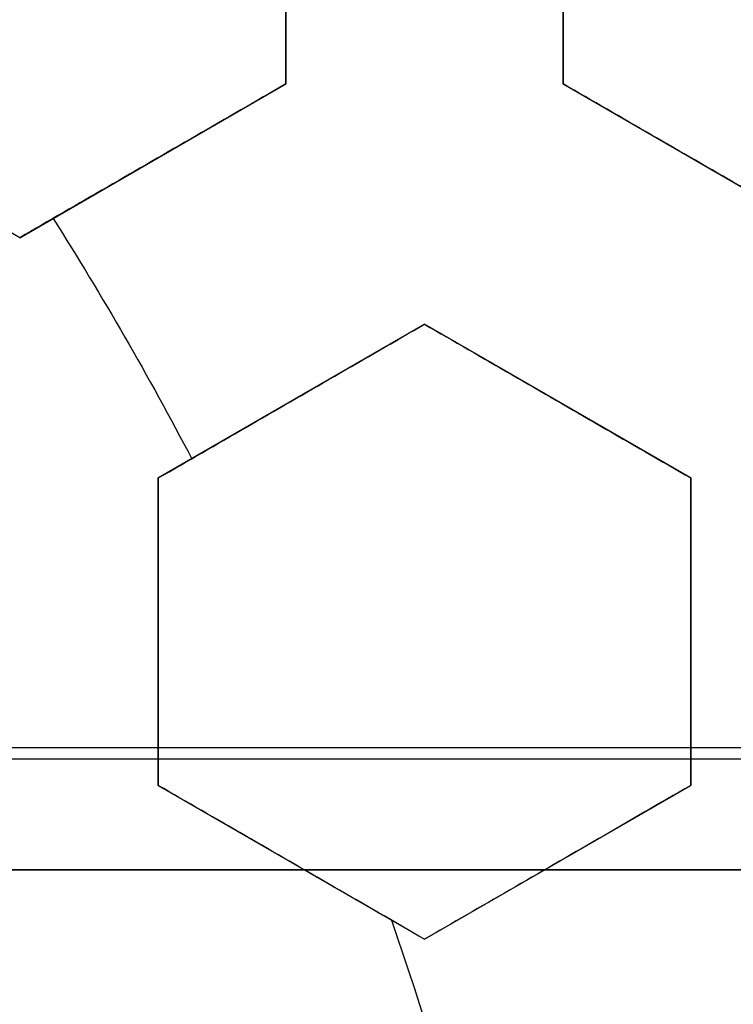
# Model space of a CAD drawing. Header units: centimetres. Extents: x -10 to 8.9, y -29.1 to -8.
# Tile 675 of 1035: x -6.2945 to -6.2302, y -28.1121 to -28.0234. Entities that reach past the tile are written whole.
import ezdxf

# ---------------------------------------------------------------- set-up
doc = ezdxf.new("R2010")
doc.units = ezdxf.units.CM
doc.layers.add('Default', color=7, linetype='Continuous', true_color=0x000000)

msp = doc.modelspace()

# ---------------------------------------------------------------- linework, layer by layer
at = {"layer": 'Default'}
for p, q in [((-6.2705, -28.02919684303, 0.22877769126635), (-6.2705, -28.00148403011, 0.22877769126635)), ((-6.2455, -28.00148403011, 0.2211489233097), (-6.2455, -28.02919684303, 0.2211489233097)), ((-6.294500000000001, -28.04305324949, 0.2366472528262), (-6.270500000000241, -28.02919684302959, 0.2366472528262)), ((-6.2455, -28.02919684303, 0.2211489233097), (-6.221500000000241, -28.04305324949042, 0.2211489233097)), ((-6.282500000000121, -28.03612504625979, 0.2100429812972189), (-6.282500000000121, -28.03612504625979, 0.2632518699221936)), ((-6.23350000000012, -28.03612504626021, 0.1946146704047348), (-6.23350000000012, -28.03612504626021, 0.2478235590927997)), ((-6.258, -28.05084747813, 0.2366472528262), (-6.281999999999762, -28.06470388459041, 0.2366472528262)), ((-6.234, -28.06470388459, 0.22877769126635), (-6.257999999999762, -28.05084747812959, 0.22877769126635)), ((-6.269999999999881, -28.05777568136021, 0.2100429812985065), (-6.269999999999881, -28.05777568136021, 0.2632518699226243)), ((-6.245999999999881, -28.0577756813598, 0.2022441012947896), (-6.245999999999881, -28.0577756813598, 0.2554529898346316)), ((-6.282, -28.06470388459, 0.24383662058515), (-6.282, -28.09241669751, 0.24383662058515)), ((-6.234000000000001, -28.09241669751, 0.2278197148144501), (-6.234000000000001, -28.06470388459, 0.2278197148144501)), ((-6.282, -28.07856029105, 0.2173286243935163), (-6.282, -28.07856029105, 0.2705375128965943)), ((-6.234000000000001, -28.07856029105, 0.2013037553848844), (-6.234000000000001, -28.07856029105, 0.2545126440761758)), ((-6.282000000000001, -28.09241669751, 0.2427925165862), (-6.258000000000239, -28.10627310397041, 0.2427925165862)), ((-6.258000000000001, -28.10627310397, 0.23464517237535), (-6.234000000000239, -28.09241669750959, 0.23464517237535)), ((-6.270000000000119, -28.09934490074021, 0.21625798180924), (-6.270000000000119, -28.09934490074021, 0.2694668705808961)), ((-6.246000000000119, -28.09934490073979, 0.2080445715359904), (-6.246000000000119, -28.09934490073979, 0.2612534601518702)), ((-6.960094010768, -28.1, -1.236260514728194), (-6.139905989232, -28.1, -1.236260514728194))]:
    msp.add_line(p, q, dxfattribs=at)
at = {"layer": 'Default', "extrusion": (0, 0, -1)}
for centre, radius, start, end in [((6.550000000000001, -28.205, -0.45), 0.9, 90, 270), ((6.550000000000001, -28.205, 0.3399975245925), 0.8999999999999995, 90, 270), ((6.550000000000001, -28.205, 1.15), 0.8550000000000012, 90, 270), ((6.550000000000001, -28.205, 0.82), 0.8250000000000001, 0, 180), ((6.550000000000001, -28.205, 1.03), 0.82, 0, 180), ((6.550000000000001, -28.205, 1.005), 0.795, 0, 180), ((6.550000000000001, -28.205, 1.005), 0.7825000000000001, 0, 180), ((6.550000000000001, -28.205, 0.5348786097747), 0.7584500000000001, 90, 180), ((6.550000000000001, -28.205, 0.895), 0.7575000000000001, 0, 180), ((6.550000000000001, -28.205, -0.2075), 0.75, 0, 180), ((6.550000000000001, -28.205, -0.2075), 0.7025000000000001, 0, 180), ((6.550000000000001, -28.205, -0.1825), 0.6775000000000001, 0, 180), ((6.550000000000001, -28.205, -0.1725), 0.6774999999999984, 0, 180), ((6.550000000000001, -28.205, -0.2), 0.6725, 0, 180), ((6.550000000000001, -28.205, -0.1625), 0.6725, 0, 180), ((6.550000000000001, -28.205, -0.2), 0.6367740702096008, 0, 180), ((6.550000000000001, -28.205, -0.1809807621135), 0.6125, 0, 180), ((6.550000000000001, -28.205, -0.195), 0.6075000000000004, 0, 180), ((6.550000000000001, -28.205, -0.1625), 0.6075, 0, 180), ((6.550000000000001, -28.205, 1.24), 0.6075, 0, 180), ((6.550000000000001, -28.205, 1.220980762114), 0.6075, 0, 180), ((6.550000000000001, -28.205, -0.4), 0.5999999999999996, 90, 270), ((6.550000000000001, -28.205, -0.18660444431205), 0.5500000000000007, 0, 180), ((6.550000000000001, -28.205, -0.2670254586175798), 0.3059784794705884, 147.6586716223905, 152.3413283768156), ((6.550000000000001, -28.205, -0.2670254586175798), 0.3059784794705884, 160.8356517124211, 180.0000000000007)]:
    msp.add_arc(centre, radius, start, end, dxfattribs=at)
at = {"layer": 'Default'}
for centre, radius, start, end in [((-6.550000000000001, -28.205, -0.82), 0.8349999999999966, 270, 90), ((-6.550000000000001, -28.205, -1.13), 0.8349999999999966, 270, 90), ((-6.550000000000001, -28.205, -0.9750000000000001), 0.8350000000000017, 270, 90), ((-6.550000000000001, -28.205, -0.845), 0.8250000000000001, 0, 180), ((-6.550000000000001, -28.205, -0.8325), 0.8249999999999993, 0, 180), ((-6.550000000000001, -28.205, -0.87), 0.8, 0, 180), ((-6.550000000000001, -28.205, -0.87), 0.7825000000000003, 0, 180), ((-6.550000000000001, -28.205, 0.35), 0.775, 270, 90), ((-6.550000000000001, -28.205, -0.1486250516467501), 0.7749999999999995, 270, 90), ((-6.550000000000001, -28.205, -0.9800000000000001), 0.7575000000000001, 0, 180), ((-6.550000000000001, -28.205, -0.9375), 0.7575000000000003, 0, 180), ((-6.550000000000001, -28.205, -0.53), 0.75, 0, 180), ((-6.550000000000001, -28.205, -0.1612499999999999), 0.75, 0, 74.77009621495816), ((-6.550000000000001, -28.205, 0.1625), 0.6775000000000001, 0, 180), ((-6.550000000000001, -28.205, 0.18125), 0.6724999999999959, 0, 180), ((-6.550000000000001, -28.205, -1.21), 0.67, 0, 180), ((-6.550000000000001, -28.205, -1.24), 0.6400000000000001, 0, 180), ((-6.549999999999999, -28.205, 0.2), 0.6367740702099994, 0, 180), ((-6.550000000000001, -28.205, 0.1625), 0.6231698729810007, 0, 180), ((-6.550000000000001, -28.205, 0.17875), 0.6074999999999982, 0, 180), ((-6.550000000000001, -28.205, -1.230490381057), 0.6074999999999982, 0, 180), ((-6.550000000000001, -28.205, 0.45), 0.6000000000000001, 270, 90), ((-6.550000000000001, -28.205, 0.35), 0.6000000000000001, 270, 90), ((-6.550000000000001, -28.205, 0.195), 0.55, 0, 180), ((-6.550000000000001, -28.205, 0.1782088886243), 0.55, 0, 180)]:
    msp.add_arc(centre, radius, start, end, dxfattribs=at)
at = {"layer": 'Default', "extrusion": (0, 1, 0)}
msp.add_arc((6.550000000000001, -0.1449999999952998, -28.08903361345), 1.19438343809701, 249.7426523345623, 290.2573476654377, dxfattribs=at)
at = {"layer": 'Default', "extrusion": (0, -1, 0)}
for centre, radius, start, end in [((-6.550000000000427, -0.1449999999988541, 28.09), 1.194430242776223, 249.7426523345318, 290.2573476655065), ((-6.550000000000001, -0.1450000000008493, 28.1), 1.184430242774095, 249.7426523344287, 290.2573476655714), ((-6.550000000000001, -0.145, 28.1), 1.184430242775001, 249.7426523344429, 290.2573476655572)]:
    msp.add_arc(centre, radius, start, end, dxfattribs=at)
at = {"layer": 'Default', "extrusion": (-7.220129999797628e-09, -0.9999999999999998, -2.01360098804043e-08)}
msp.add_arc((-6.549981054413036, -2.309947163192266, 28.10000006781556), 1.21494447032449, 70.27378785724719, 81.30264622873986, dxfattribs=at)
at = {"layer": 'Default'}
for points, degree in [([(-6.550000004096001, -27.30500495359, -1.129995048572), (-6.537465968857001, -27.30500495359, -1.129995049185), (-6.512386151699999, -27.30552127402, -1.129973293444), (-6.474783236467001, -27.3078854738, -1.129982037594), (-6.437304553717, -27.31181799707, -1.129979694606), (-6.399970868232, -27.3173257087, -1.129980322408), (-6.362926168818, -27.32438806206, -1.129980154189), (-6.326197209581, -27.3329983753, -1.129980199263), (-6.289861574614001, -27.34314050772, -1.129980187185), (-6.254013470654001, -27.35478489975, -1.129980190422), (-6.218660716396, -27.36792869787, -1.129980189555), (-6.183898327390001, -27.38253814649, -1.129980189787), (-6.149770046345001, -27.39859430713, -1.129980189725), (-6.116350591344, -27.41606289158, -1.129980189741), (-6.083707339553, -27.43490588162, -1.129980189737), (-6.051859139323, -27.45511347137, -1.129980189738), (-6.020892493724, -27.47663251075, -1.129980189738), (-5.990848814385, -27.49943348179, -1.129980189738), (-5.961791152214, -27.52346942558, -1.129980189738), (-5.933780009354, -27.54868705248, -1.129980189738), (-5.906829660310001, -27.5750745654, -1.129980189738), (-5.881013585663, -27.60256235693, -1.129980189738), (-5.856368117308, -27.63111066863, -1.129980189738), (-5.832942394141, -27.66066372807, -1.129980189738), (-5.810787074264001, -27.69115373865, -1.129980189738), (-5.789912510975, -27.72256746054, -1.129980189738), (-5.770375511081, -27.75482271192, -1.129980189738), (-5.752204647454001, -27.78787084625, -1.129980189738), (-5.735435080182, -27.8216495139, -1.129980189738), (-5.720103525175, -27.8560794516, -1.129980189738), (-5.706216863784, -27.89114626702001, -1.129980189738), (-5.693813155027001, -27.92675906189, -1.129980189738), (-5.682910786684, -27.96286272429, -1.129980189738), (-5.673530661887, -27.99939085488, -1.129980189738), (-5.665692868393, -28.03625586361, -1.129980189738), (-5.659400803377, -28.07344306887, -1.129980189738), (-5.654672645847, -28.11085723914, -1.129980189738), (-5.651515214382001, -28.14843802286, -1.129980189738), (-5.649934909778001, -28.18611932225, -1.129980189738), (-5.649933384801, -28.22380820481, -1.129980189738), (-5.65151069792, -28.26149020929, -1.129980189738), (-5.654665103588, -28.29907102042, -1.129980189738), (-5.659390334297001, -28.33648606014, -1.129980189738), (-5.665679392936, -28.37367347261, -1.129980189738), (-5.673514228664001, -28.41053911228, -1.129980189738), (-5.68289159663, -28.447068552, -1.129980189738), (-5.693791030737, -28.48317285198, -1.129980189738), (-5.706192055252, -28.51878703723, -1.129980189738), (-5.720075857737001, -28.5538547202, -1.129980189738), (-5.735404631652, -28.58828579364, -1.129980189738), (-5.752171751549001, -28.62206623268, -1.129980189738), (-5.770339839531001, -28.65511550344, -1.129980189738), (-5.78987442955, -28.68737253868, -1.129980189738), (-5.810746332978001, -28.71878763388, -1.129980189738), (-5.832899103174, -28.74927924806, -1.129980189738), (-5.85632282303, -28.77883458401, -1.129980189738), (-5.880965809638, -28.80738458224, -1.129980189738), (-5.906779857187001, -28.83487458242, -1.129980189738), (-5.933727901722, -28.86126400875, -1.129980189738), (-5.961736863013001, -28.88648372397, -1.129980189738), (-5.990793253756, -28.9105224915, -1.129980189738), (-6.020835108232, -28.93332580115, -1.129980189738), (-6.051800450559, -28.95484754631, -1.129980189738), (-6.083647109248, -28.97505764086, -1.129980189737), (-6.116288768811, -28.99390313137, -1.129980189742), (-6.149707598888, -29.01137470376, -1.129980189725), (-6.183834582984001, -29.02743347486, -1.129980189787), (-6.218595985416, -29.04204567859, -1.129980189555), (-6.253947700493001, -29.05519220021, -1.129980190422), (-6.289795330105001, -29.06683951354, -1.129980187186), (-6.326131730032, -29.07698483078, -1.129980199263), (-6.36285948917, -29.08559773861, -1.12998015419), (-6.399900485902, -29.09266234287, -1.129980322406), (-6.437231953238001, -29.0981728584, -1.129979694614), (-6.47471667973, -29.10210911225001, -1.129982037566), (-6.512339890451, -29.1044772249, -1.129973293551), (-6.537448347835, -29.10499504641, -1.129995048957), (-6.549999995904, -29.10499504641, -1.129995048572)], 3), ([(-6.550000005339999, -27.32500645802, -1.149993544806), (-6.537651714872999, -27.32500645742, -1.149993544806), (-6.512986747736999, -27.32554459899, -1.150002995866), (-6.476051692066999, -27.32787036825, -1.14999919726), (-6.439276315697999, -27.33175223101, -1.150000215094), (-6.402654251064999, -27.33717969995, -1.149999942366), (-6.366301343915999, -27.34414129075, -1.150000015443), (-6.330232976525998, -27.35263500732, -1.149999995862), (-6.294592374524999, -27.36262965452, -1.150000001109), (-6.259531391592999, -27.37406902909, -1.149999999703), (-6.225026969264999, -27.3869473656, -1.15000000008), (-6.191106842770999, -27.40125022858, -1.149999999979), (-6.157777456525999, -27.41697696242, -1.150000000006), (-6.125134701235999, -27.43408646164, -1.149999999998), (-6.093256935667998, -27.45253472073, -1.15), (-6.062162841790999, -27.47231088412, -1.15), (-6.031930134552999, -27.49336665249, -1.15), (-6.002594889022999, -27.51567691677, -1.15), (-5.974227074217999, -27.53918966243, -1.15), (-5.946891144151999, -27.56384678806, -1.15), (-5.920598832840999, -27.58963664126, -1.15), (-5.895416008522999, -27.61649551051, -1.15), (-5.871372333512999, -27.64439091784, -1.15), (-5.848517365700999, -27.67326728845, -1.15), (-5.826900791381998, -27.7030584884, -1.15), (-5.806533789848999, -27.73375047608, -1.15), (-5.787472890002, -27.76526110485, -1.15), (-5.76974489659, -27.79754437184, -1.15), (-5.753383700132, -27.83054026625, -1.15), (-5.738424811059, -27.86417236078, -1.15), (-5.724875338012, -27.89842624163, -1.15), (-5.71277321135, -27.93321101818, -1.15), (-5.702135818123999, -27.96847408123, -1.15), (-5.692983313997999, -28.00415159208, -1.15), (-5.68533537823, -28.04015809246, -1.15), (-5.679195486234, -28.07647885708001, -1.15), (-5.674581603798, -28.11301879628, -1.15), (-5.67150000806, -28.14971971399, -1.15), (-5.669956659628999, -28.18652113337, -1.15), (-5.669953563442, -28.22333487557, -1.15), (-5.671491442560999, -28.26014682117, -1.15), (-5.674568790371, -28.29686076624, -1.15), (-5.679179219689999, -28.33341174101, -1.15), (-5.685316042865, -28.36974098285, -1.15), (-5.692961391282, -28.40575529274, -1.15), (-5.702112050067, -28.44144108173, -1.15), (-5.712748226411, -28.47671239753, -1.15), (-5.724850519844, -28.511507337, -1.15), (-5.738400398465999, -28.54576972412, -1.15), (-5.753358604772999, -28.57940639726, -1.15), (-5.769717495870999, -28.61240308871, -1.15), (-5.787441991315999, -28.6446852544, -1.15), (-5.806500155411, -28.6761964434, -1.15), (-5.826864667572, -28.70688945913, -1.15), (-5.848479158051, -28.73668231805, -1.15), (-5.871332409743, -28.76556074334, -1.15), (-5.895372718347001, -28.79345624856, -1.15), (-5.920549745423, -28.82031302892, -1.15), (-5.946837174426, -28.84610244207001, -1.15), (-5.974176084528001, -28.8707665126, -1.15), (-6.002558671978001, -28.89429476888, -1.15), (-6.031913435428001, -28.9166216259, -1.15), (-6.062165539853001, -28.9376912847, -1.15), (-6.093277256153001, -28.95747792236, -1.15), (-6.125171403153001, -28.97593404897, -1.149999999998), (-6.157830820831, -28.99304986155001, -1.150000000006), (-6.191177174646, -29.0087814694, -1.149999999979), (-6.225118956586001, -29.02308952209, -1.15000000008), (-6.25964571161, -29.03597120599, -1.149999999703), (-6.294721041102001, -29.04740944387, -1.150000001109), (-6.330363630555, -29.05739860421, -1.149999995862), (-6.366429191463, -29.06588597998, -1.150000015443), (-6.40278818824, -29.07284313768, -1.149999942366), (-6.439415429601, -29.07826537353, -1.150000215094), (-6.476180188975, -29.08214014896, -1.14999919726), (-6.513077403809, -29.08445837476, -1.150002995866), (-6.537686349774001, -29.08499354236, -1.149993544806), (-6.54999999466, -29.08499354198, -1.149993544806)], 3), ([(-6.549999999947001, -27.42838343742, -0.7616165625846), (-6.538747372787, -27.42824483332, -0.7617551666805), (-6.516204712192, -27.42845367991, -0.7620351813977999), (-6.482313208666, -27.43024072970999, -0.7624632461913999), (-6.448493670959, -27.43350371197, -0.7628974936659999), (-6.414786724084, -27.43824561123, -0.763337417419), (-6.381352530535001, -27.44444544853, -0.7637809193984), (-6.348201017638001, -27.45209983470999, -0.7642278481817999), (-6.315445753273, -27.46118216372, -0.764676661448), (-6.283108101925, -27.47168408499, -0.7651270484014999), (-6.251249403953, -27.48358745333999, -0.7655781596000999), (-6.219910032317, -27.49687984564, -0.766029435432), (-6.189177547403, -27.51152847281, -0.7664796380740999), (-6.159225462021, -27.52744172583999, -0.7669261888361), (-6.130017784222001, -27.54461827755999, -0.7673695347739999), (-6.101215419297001, -27.56329288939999, -0.7678150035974), (-6.073286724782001, -27.58321536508, -0.7682556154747), (-6.047409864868, -27.60344005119, -0.7686723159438), (-6.024707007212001, -27.6227118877, -0.7690451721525), (-6.004504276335, -27.64114310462, -0.7693833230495), (-5.984998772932, -27.66020157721, -0.7697151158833), (-5.965776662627, -27.68034635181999, -0.7700594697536), (-5.947249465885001, -27.70119728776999, -0.7704083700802), (-5.929608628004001, -27.72252886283, -0.7707584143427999), (-5.913139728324, -27.74390244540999, -0.7711027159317), (-5.896745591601, -27.76673460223, -0.7714641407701), (-5.879471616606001, -27.79280128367, -0.7718690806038), (-5.862185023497, -27.82140181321, -0.7723044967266), (-5.845650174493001, -27.85166194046, -0.7727558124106), (-5.830525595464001, -27.88248582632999, -0.7732063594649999), (-5.816816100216, -27.91378163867, -0.7736550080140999), (-5.804432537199, -27.94575507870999, -0.7741047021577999), (-5.793443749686, -27.97826360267, -0.7745533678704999), (-5.783885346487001, -28.01119863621, -0.7749995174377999), (-5.775776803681, -28.04447658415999, -0.7754420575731), (-5.769121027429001, -28.07806966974, -0.7758806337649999), (-5.763924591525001, -28.11195605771, -0.7763150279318), (-5.760204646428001, -28.14606329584, -0.7767440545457), (-5.75797080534, -28.18027120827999, -0.7771671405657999), (-5.757226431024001, -28.21470555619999, -0.7775824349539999), (-5.757979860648, -28.24925848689, -0.7780047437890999), (-5.760231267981, -28.28374168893, -0.7784336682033), (-5.763975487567, -28.31808767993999, -0.7788678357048), (-5.769197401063, -28.35219385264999, -0.7793060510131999), (-5.775894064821, -28.38605939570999, -0.7797482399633), (-5.784064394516, -28.41964983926, -0.7801939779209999), (-5.793686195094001, -28.45285785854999, -0.7806418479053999), (-5.804730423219, -28.48558927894, -0.781090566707), (-5.817164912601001, -28.51776854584, -0.7815390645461), (-5.830995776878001, -28.54941158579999, -0.7819875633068), (-5.846175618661, -28.5804064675, -0.7824344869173), (-5.862691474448, -28.61072888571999, -0.7828794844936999), (-5.880499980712, -28.64029706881, -0.7833213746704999), (-5.899571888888, -28.66906635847, -0.7837594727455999), (-5.91989141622, -28.69700629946, -0.7841934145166), (-5.941356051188, -28.72398166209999, -0.7846208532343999), (-5.963982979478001, -28.75002327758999, -0.7850431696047), (-5.987781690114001, -28.77512537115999, -0.7854569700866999), (-6.012782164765, -28.7993101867, -0.7858765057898), (-6.03884161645, -28.82242111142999, -0.7863039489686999), (-6.065837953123, -28.84435183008, -0.786736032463), (-6.093752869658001, -28.86509285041, -0.7871728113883), (-6.122529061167, -28.88460275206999, -0.7876132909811), (-6.15214747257, -28.90286625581, -0.7880571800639), (-6.18250003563, -28.91981717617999, -0.7885028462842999), (-6.213581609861, -28.93545322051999, -0.7889502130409), (-6.245293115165, -28.94972306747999, -0.7893978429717), (-6.277594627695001, -28.96261096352, -0.7898451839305), (-6.310433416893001, -28.97409375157, -0.790291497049), (-6.343717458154, -28.98414082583, -0.7907355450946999), (-6.377431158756, -28.99274659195, -0.7911771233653), (-6.411455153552, -28.99988067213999, -0.7916146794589), (-6.445763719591, -29.00553981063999, -0.7920479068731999), (-6.480290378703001, -29.00971218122, -0.7924759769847), (-6.515041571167, -29.01239375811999, -0.7928989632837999), (-6.538334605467, -29.01317723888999, -0.7931772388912), (-6.549999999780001, -29.01331529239, -0.7933152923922)], 3), ([(-6.550000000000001, -28.98, -0.6472501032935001), (-6.538733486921, -28.98, -0.6470307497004), (-6.516189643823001, -28.97950872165, -0.6465878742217), (-6.482389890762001, -28.97729300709, -0.6459119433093), (-6.448718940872, -28.97360204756, -0.6452266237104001), (-6.415286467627, -28.96845141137, -0.6445341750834), (-6.382136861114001, -28.9618541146, -0.6438355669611), (-6.349274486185, -28.95380935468, -0.6431308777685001), (-6.316821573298, -28.94434696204, -0.6424227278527), (-6.284787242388, -28.93346993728, -0.6417113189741), (-6.253280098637, -28.92121449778, -0.6409990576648), (-6.222324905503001, -28.90759197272, -0.6402865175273), (-6.191987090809, -28.89262837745, -0.6395751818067), (-6.162348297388, -28.87636610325, -0.6388669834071), (-6.133423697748, -28.85881215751, -0.6381622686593), (-6.1053183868, -28.84003103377, -0.6374636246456), (-6.07803369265, -28.82002363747, -0.6367710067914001), (-6.051669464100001, -28.7988625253, -0.6360872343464), (-6.026237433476, -28.77655854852, -0.6354115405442), (-6.001809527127, -28.75317251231, -0.6347498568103), (-5.978430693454, -28.72875070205, -0.6340883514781), (-5.956125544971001, -28.70331637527, -0.6334126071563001), (-5.934966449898, -28.67695331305, -0.6327288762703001), (-5.914960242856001, -28.6496691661, -0.6320362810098), (-5.896181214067, -28.62156563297, -0.6313376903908), (-5.878632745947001, -28.59264971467, -0.6306331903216), (-5.862367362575, -28.56300470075, -0.6299248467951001), (-5.847408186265, -28.53267528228, -0.629213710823), (-5.833784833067, -28.50171815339, -0.6285011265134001), (-5.821532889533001, -28.47022030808, -0.6277890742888), (-5.8106490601, -28.43816826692, -0.6270772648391), (-5.801170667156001, -28.40565376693, -0.6263677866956), (-5.793124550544, -28.37276766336, -0.6256626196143), (-5.786530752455, -28.33961176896, -0.6249639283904), (-5.78138744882, -28.30619858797, -0.6242718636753), (-5.777701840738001, -28.27254822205, -0.6235871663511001), (-5.775489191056, -28.23876096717, -0.6229108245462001), (-5.774754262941, -28.20494234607, -0.6222489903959), (-5.775493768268, -28.17114853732, -0.6215875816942), (-5.777706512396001, -28.13740264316, -0.6209120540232), (-5.781393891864, -28.10374893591, -0.6202272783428), (-5.786546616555, -28.07029563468, -0.6195343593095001), (-5.793145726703, -28.0371388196, -0.6188356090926), (-5.801183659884, -28.00430073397, -0.6181314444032), (-5.810652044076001, -27.97182316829, -0.6174227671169), (-5.821536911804, -27.93976765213, -0.6167108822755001), (-5.833799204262, -27.90824671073, -0.6159982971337), (-5.847421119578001, -27.87729763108, -0.615285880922), (-5.862376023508, -27.84697847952, -0.6145749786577), (-5.878652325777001, -27.8173156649, -0.613866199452), (-5.896211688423, -27.78838626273, -0.6131613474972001), (-5.914995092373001, -27.76028113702, -0.6124626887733), (-5.934999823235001, -27.73300334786, -0.6117702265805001), (-5.956160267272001, -27.70664206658, -0.6110865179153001), (-5.978475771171, -27.68119987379, -0.6104105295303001), (-6.001860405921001, -27.6567765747, -0.6097489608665), (-6.026289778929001, -27.63339360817, -0.6090872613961), (-6.051718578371, -27.61109628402, -0.6084116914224), (-6.078088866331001, -27.58993391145, -0.6077277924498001), (-6.105377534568, -27.56992754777, -0.6070351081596), (-6.133484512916, -27.55114909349, -0.6063364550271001), (-6.162412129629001, -27.53359698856, -0.6056316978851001), (-6.192055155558, -27.51733618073, -0.6049234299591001), (-6.222391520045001, -27.50237706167, -0.6042121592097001), (-6.253344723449, -27.48875867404, -0.6034996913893), (-6.284863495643, -27.47650207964, -0.6027871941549), (-6.316910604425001, -27.46562484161, -0.6020755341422), (-6.349366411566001, -27.45616608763, -0.6013673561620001), (-6.382222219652, -27.44812703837, -0.6006628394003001), (-6.415376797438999, -27.44153241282, -0.5999641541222), (-6.448824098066, -27.43638416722, -0.5992714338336), (-6.482460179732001, -27.43270175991, -0.5985868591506), (-6.516196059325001, -27.43049163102, -0.5979122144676), (-6.538732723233, -27.43, -0.5974694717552), (-6.550000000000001, -27.43, -0.5972501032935)], 3), ([(-6.2705, -28.00148403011, 0.1993430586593), (-6.2705, -28.00461803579, 0.2000145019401), (-6.2705, -28.01084933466, 0.2013292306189), (-6.2705, -28.02007562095, 0.2032140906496), (-6.2705, -28.02616744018, 0.204416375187), (-6.2705, -28.02919684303, 0.2050034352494)], 3), ([(-6.2705, -28.00148403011, 0.2525519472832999), (-6.2705, -28.00462062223, 0.2532239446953), (-6.2705, -28.01085537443, 0.254539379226), (-6.2705, -28.02008148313, 0.2564241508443), (-6.2705, -28.02616995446, 0.2576257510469), (-6.2705, -28.02919684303, 0.2582123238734)], 3), ([(-6.2455, -28.02919684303, 0.1972093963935), (-6.2455, -28.02615757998, 0.1966562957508), (-6.2455, -28.02005259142, 0.1955237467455), (-6.2455, -28.01082432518, 0.1937485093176), (-6.2455, -28.00460730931, 0.1925112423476), (-6.2455, -28.00148403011, 0.1918795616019)], 3), ([(-6.2455, -28.02919684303, 0.2504182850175), (-6.2455, -28.02615553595, 0.2498648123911), (-6.2455, -28.02004782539, 0.2487317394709), (-6.2455, -28.01081942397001, 0.2469564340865), (-6.2455, -28.00460521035, 0.245719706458), (-6.2455, -28.00148403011, 0.2450884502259)], 3), ([(-6.2945, -28.04305324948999, 0.215082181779), (-6.297186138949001, -28.04150240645, 0.2156057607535), (-6.302545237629, -28.03840832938, 0.216623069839), (-6.310536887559, -28.03379434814, 0.2180560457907), (-6.315849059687, -28.03072736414, 0.2189506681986), (-6.3185, -28.02919684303, 0.2193821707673)], 3), ([(-6.2945, -28.04305324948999, 0.268291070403), (-6.297188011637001, -28.04150132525, 0.2688150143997), (-6.302549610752, -28.03840580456, 0.2698327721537), (-6.310541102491, -28.03379191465, 0.2712656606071), (-6.315850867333, -28.03072632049, 0.2721598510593), (-6.3185, -28.02919684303, 0.2725910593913)], 3), ([(-6.2705, -28.02919684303, 0.2050034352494), (-6.273214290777, -28.03076393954, 0.2061433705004), (-6.27861113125, -28.03387980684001, 0.2084098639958), (-6.286611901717, -28.03849905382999, 0.2117697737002), (-6.291881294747, -28.04154133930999, 0.2139825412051), (-6.2945, -28.04305324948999, 0.215082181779)], 3), ([(-6.2705, -28.02919684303, 0.2582123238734), (-6.273213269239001, -28.03076334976, 0.2593518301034), (-6.278608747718, -28.03387843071, 0.2616177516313), (-6.286609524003, -28.03849768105, 0.2649776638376), (-6.291880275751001, -28.04154075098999, 0.2671910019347), (-6.2945, -28.04305324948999, 0.268291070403)], 3), ([(-6.2705, -28.02919684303, 0.2582123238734), (-6.2705, -28.02919684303, 0.2316078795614), (-6.2705, -28.02919684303, 0.2050034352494)], 2), ([(-6.2455, -28.02919684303, 0.2504182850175), (-6.2455, -28.02919684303, 0.2238138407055), (-6.2455, -28.02919684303, 0.1972093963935)], 2), ([(-6.221500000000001, -28.04305324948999, 0.1918795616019), (-6.224203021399, -28.04149265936, 0.1925108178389), (-6.229584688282, -28.03838555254, 0.1937475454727), (-6.237576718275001, -28.03377135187, 0.1955228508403), (-6.242866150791, -28.03071749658, 0.1966559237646), (-6.2455, -28.02919684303, 0.1972093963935)], 3), ([(-6.221500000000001, -28.04305324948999, 0.2450884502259), (-6.224204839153, -28.04149160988, 0.2457201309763), (-6.229588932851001, -28.03838310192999, 0.2469573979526), (-6.237580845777, -28.03376896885, 0.2487326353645), (-6.242867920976, -28.03071647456, 0.2498651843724), (-6.2455, -28.02919684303, 0.2504182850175)], 3), ([(-6.2945, -28.04305324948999, 0.268291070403), (-6.2945, -28.04305324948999, 0.241686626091), (-6.2945, -28.04305324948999, 0.215082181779)], 2), ([(-6.282, -28.06470388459, 0.215082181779), (-6.279380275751, -28.06319138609, 0.2139821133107), (-6.274109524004, -28.06014831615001, 0.2117687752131), (-6.266108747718, -28.05552906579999, 0.2084088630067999), (-6.260713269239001, -28.05241398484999, 0.2061429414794), (-6.258, -28.05084747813, 0.2050034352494)], 3), ([(-6.282, -28.06470388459, 0.268291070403), (-6.279381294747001, -28.0631919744, 0.2671914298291), (-6.274111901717, -28.06014968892, 0.2649786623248), (-6.26611113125, -28.05553044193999, 0.2616187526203), (-6.260714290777, -28.05241457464, 0.2593522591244), (-6.258, -28.05084747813, 0.2582123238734)], 3), ([(-6.258, -28.05084747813, 0.2582123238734), (-6.258, -28.05084747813, 0.2316078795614), (-6.258, -28.05084747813, 0.2050034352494)], 2), ([(-6.258, -28.05084747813, 0.2050034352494), (-6.255378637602, -28.05236092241, 0.2044168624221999), (-6.250105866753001, -28.05540515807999, 0.2032152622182), (-6.242115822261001, -28.06001821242, 0.2013304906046), (-6.236716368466, -28.06313558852, 0.2000150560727), (-6.234000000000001, -28.06470388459, 0.1993430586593)], 3), ([(-6.258, -28.05084747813, 0.2582123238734), (-6.255376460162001, -28.05236217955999, 0.2576252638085), (-6.250100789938, -28.05540808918, 0.2564229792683), (-6.242110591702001, -28.06002123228, 0.2545381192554), (-6.236714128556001, -28.06313688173, 0.2532233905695), (-6.234000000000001, -28.06470388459, 0.2525519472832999)], 3), ([(-6.282, -28.06470388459, 0.268291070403), (-6.282, -28.06470388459, 0.241686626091), (-6.282, -28.06470388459, 0.215082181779)], 2), ([(-6.282, -28.09241669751, 0.2193821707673), (-6.282, -28.08935774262, 0.2189509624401), (-6.282, -28.08322655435, 0.2180567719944), (-6.282, -28.07399877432, 0.2166238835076), (-6.282, -28.06780773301, 0.2156061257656), (-6.282, -28.06470388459, 0.215082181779)], 3), ([(-6.282, -28.09241669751, 0.2725910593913), (-6.282, -28.08935565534, 0.2721595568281), (-6.282, -28.08322168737, 0.271264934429), (-6.282, -28.07399372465, 0.2698319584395), (-6.282, -28.06780557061, 0.2688146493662), (-6.282, -28.06470388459, 0.268291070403)], 3), ([(-6.234000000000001, -28.06470388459, 0.1993430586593), (-6.234000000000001, -28.06779299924, 0.1997992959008), (-6.234000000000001, -28.07396446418, 0.200685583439), (-6.234000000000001, -28.08319633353, 0.2019339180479), (-6.234000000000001, -28.08934482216, 0.2027122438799), (-6.234000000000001, -28.09241669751, 0.2030874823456)], 3), ([(-6.234000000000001, -28.06470388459, 0.1993430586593), (-6.234000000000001, -28.06470388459, 0.2259475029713), (-6.234000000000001, -28.06470388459, 0.2525519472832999)], 2), ([(-6.234000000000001, -28.06470388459, 0.2525519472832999), (-6.234000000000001, -28.06779427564, 0.253008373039), (-6.234000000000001, -28.0739674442, 0.2538948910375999), (-6.234000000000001, -28.08319920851, 0.2551431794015), (-6.234000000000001, -28.08934605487, 0.2559212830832), (-6.234000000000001, -28.09241669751, 0.2562963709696)], 3), ([(-6.282, -28.09241669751, 0.2725910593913), (-6.282, -28.09241669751, 0.2459866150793), (-6.282, -28.09241669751, 0.2193821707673)], 2), ([(-6.258, -28.10627310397, 0.2129939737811), (-6.260745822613, -28.10468780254, 0.2137559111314), (-6.26618452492, -28.1015477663, 0.2152449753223), (-6.274169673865, -28.09693753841, 0.2173704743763), (-6.279405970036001, -28.09391436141, 0.2187228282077), (-6.282, -28.09241669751, 0.2193821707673)], 3), ([(-6.258, -28.10627310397, 0.2662028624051), (-6.260749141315, -28.10468588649, 0.2669657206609), (-6.266192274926, -28.10154329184, 0.2684559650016), (-6.274177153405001, -28.0969332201, 0.2705813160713), (-6.279409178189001, -28.09391250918, 0.2719325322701), (-6.282, -28.09241669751, 0.2725910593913)], 3), ([(-6.234000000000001, -28.09241669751, 0.2030874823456), (-6.236813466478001, -28.09404105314, 0.2042505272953), (-6.2423424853, -28.09723323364, 0.206535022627), (-6.250337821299, -28.10184934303, 0.2098352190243), (-6.255478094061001, -28.1048170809, 0.2119546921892), (-6.258, -28.10627310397, 0.2129939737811)], 3), ([(-6.234000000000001, -28.09241669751, 0.2562963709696), (-6.236810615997, -28.09403940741, 0.2574582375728), (-6.242335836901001, -28.09722939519, 0.2597411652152), (-6.250331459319, -28.10184566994, 0.2630414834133), (-6.255475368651, -28.10481550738, 0.2651624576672), (-6.258, -28.10627310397, 0.2662028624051)], 3), ([(-6.234000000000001, -28.09241669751, 0.2562963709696), (-6.234000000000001, -28.09241669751, 0.2296919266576), (-6.234000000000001, -28.09241669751, 0.2030874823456)], 2), ([(-6.258, -28.10627310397, 0.2662028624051), (-6.258, -28.10627310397, 0.2395984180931), (-6.258, -28.10627310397, 0.2129939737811)], 2)]:
    msp.add_open_spline(points, degree=degree, dxfattribs=at)
for points, knots in [([(-5.978187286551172, -27.65671795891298, -0.8200013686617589), (-5.982028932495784, -27.65271221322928, -0.8198943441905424), (-6.0036866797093, -27.63059904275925, -0.8192981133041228), (-6.045434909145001, -27.592650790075, -0.8182125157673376), (-6.107814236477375, -27.54614199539, -0.81665422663), (-6.1750504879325, -27.505673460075, -0.8150551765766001), (-6.246341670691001, -27.47188979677, -0.8134306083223), (-6.320641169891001, -27.445368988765, -0.8118060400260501), (-6.396800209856, -27.42644239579, -0.8102069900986), (-6.473795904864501, -27.415221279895, -0.8086487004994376), (-6.550005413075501, -27.41158862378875, -0.8071806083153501), (-6.626214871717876, -27.415222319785, -0.8057125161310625), (-6.703210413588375, -27.42644448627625, -0.8041542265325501), (-6.779369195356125, -27.44537211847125, -0.8025551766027), (-6.853668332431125, -27.4718939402, -0.8009306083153), (-6.924959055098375, -27.50567857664, -0.7993060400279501), (-6.992194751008, -27.54614802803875, -0.7977069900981), (-7.054573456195, -27.59265767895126, -0.79614870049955), (-7.111030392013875, -27.64397726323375, -0.7946806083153), (-7.1623492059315, -27.700434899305, -0.7932125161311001), (-7.2088580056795, -27.762814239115, -0.7916542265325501), (-7.249326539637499, -27.83005048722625, -0.7900551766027), (-7.2831102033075, -27.90134167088, -0.7884306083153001), (-7.309631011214, -27.97564116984, -0.78680604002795), (-7.328557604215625, -28.05180020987, -0.7852069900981), (-7.339778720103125, -28.12879590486, -0.78364870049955), (-7.343411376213, -28.205005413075, -0.7821806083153), (-7.339777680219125, -28.28121487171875, -0.7807125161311), (-7.328555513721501, -28.358210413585, -0.77915422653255), (-7.314570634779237, -28.41448112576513, -0.7779727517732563), (-7.305021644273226, -28.4449068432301, -0.7773179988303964), (-7.303262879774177, -28.4503068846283, -0.7772012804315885)], [9.275203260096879, 9.275203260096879, 9.275203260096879, 9.275203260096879, 9.451340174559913, 10.25789556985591, 11.0644509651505, 11.8710063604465, 12.67756175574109, 13.48411715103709, 14.29067254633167, 15.09722794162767, 15.90378333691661, 16.71033873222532, 17.5168941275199, 18.32344952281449, 19.13000491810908, 19.93656031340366, 20.74311570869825, 21.54967110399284, 22.35622649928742, 23.16278189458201, 23.9693372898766, 24.77589268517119, 25.58244808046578, 26.38900347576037, 27.19555887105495, 28.00211426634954, 28.80866966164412, 29.61522505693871, 30.4217804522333, 31.228335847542, 31.40302071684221, 31.40302071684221, 31.40302071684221, 31.40302071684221]), ([(-6.550000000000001, -27.43, -0.662549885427), (-6.538709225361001, -27.43, -0.662769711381), (-6.516127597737, -27.43049355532, -0.6632133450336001), (-6.48231956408, -27.43271317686, -0.663889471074), (-6.448640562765, -27.43640787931, -0.6645749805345), (-6.415154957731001, -27.4415706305, -0.6652685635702), (-6.381926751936, -27.44819158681, -0.6659688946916), (-6.349019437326, -27.45625811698, -0.6666746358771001), (-6.316495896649, -27.46575482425, -0.6673844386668), (-6.28441829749, -27.47666356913, -0.6680969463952), (-6.252847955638, -27.48896350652, -0.6688107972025), (-6.221845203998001, -27.50263113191, -0.6695246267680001), (-6.191469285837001, -27.51764032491, -0.6702370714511), (-6.161778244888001, -27.53396239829, -0.6709467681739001), (-6.132828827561, -27.55156614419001, -0.6716523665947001), (-6.104676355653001, -27.57041790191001, -0.6723524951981), (-6.077374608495, -27.59048163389, -0.6730459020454), (-6.050975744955, -27.61171897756, -0.6737309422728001), (-6.025530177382, -27.6340893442, -0.6744075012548), (-6.00108657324, -27.65754989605, -0.6750698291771), (-5.977691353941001, -27.68205603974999, -0.6757333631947), (-5.955388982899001, -27.7075612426, -0.6764104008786), (-5.934222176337, -27.73401671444, -0.6770960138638), (-5.914231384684, -27.76137194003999, -0.6777898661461), (-5.895454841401, -27.78957464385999, -0.6784903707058), (-5.877928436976, -27.81857095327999, -0.6791962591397), (-5.861685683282, -27.84830545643, -0.6799061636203), (-5.846757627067, -27.87872134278, -0.6806187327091), (-5.833172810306, -27.90976047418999, -0.681332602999), (-5.820957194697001, -27.94136353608, -0.6820464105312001), (-5.810134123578, -27.97347013, -0.6827587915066), (-5.800724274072, -28.00601889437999, -0.6834683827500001), (-5.79274561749, -28.0389476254, -0.6841738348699), (-5.786213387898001, -28.07219337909, -0.6848737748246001), (-5.781140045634, -28.10569263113, -0.6855669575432), (-5.777535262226, -28.13938134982, -0.6862517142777), (-5.775449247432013, -28.17250677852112, -0.6869142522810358), (-5.77500000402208, -28.19439879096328, -0.6873422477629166), (-5.77500000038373, -28.205, -0.6875496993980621)], [-47.44373584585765, -47.44373584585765, -47.44373584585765, -47.44373584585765, -47.10485201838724, -46.76596819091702, -46.42708436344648, -46.08820053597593, -45.74931670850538, -45.41043288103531, -45.07154905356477, -44.73266522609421, -44.39378139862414, -44.0548975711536, -43.71601374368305, -43.3771299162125, -43.03824608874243, -42.69936226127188, -42.36047843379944, -42.02159460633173, -41.68271077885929, -41.34382695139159, -41.00494312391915, -40.66605929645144, -40.327175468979, -39.98829164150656, -39.64940781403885, -39.31052398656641, -38.97164015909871, -38.63275633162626, -38.29387250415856, -37.95498867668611, -37.61610484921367, -37.27722102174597, -36.93833719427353, -36.59945336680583, -36.26056953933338, -35.92168571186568, -35.58280188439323, -35.26461552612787, -35.26461552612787, -35.26461552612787, -35.26461552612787]), ([(-5.775000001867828, -28.205, -0.722249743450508), (-5.77500000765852, -28.19538759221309, -0.7220617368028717), (-5.775389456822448, -28.17445613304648, -0.7216529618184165), (-5.777295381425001, -28.142253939, -0.7210097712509), (-5.780785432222, -28.10846788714, -0.7203240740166), (-5.785752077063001, -28.07486692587, -0.7196297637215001), (-5.792185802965, -28.0415155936, -0.7189285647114), (-5.800074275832, -28.00847794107, -0.7182217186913), (-5.809402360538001, -27.97581743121, -0.7175106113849), (-5.820152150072, -27.94359680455, -0.7167966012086), (-5.832303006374, -27.91187794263, -0.7160810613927), (-5.845831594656, -27.88072176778, -0.7153653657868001), (-5.860711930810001, -27.85018811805, -0.7146508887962), (-5.8769154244, -27.82033564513, -0.7139390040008), (-5.89441094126, -27.79122168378, -0.7132310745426), (-5.913164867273, -27.76290213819, -0.7125284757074), (-5.933141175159, -27.7354313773, -0.7118324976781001), (-5.954301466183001, -27.70886216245, -0.7111446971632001), (-5.976605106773, -27.68324547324, -0.7104655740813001), (-6.000009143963, -27.65863058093, -0.7097994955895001), (-6.024468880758, -27.63506444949, -0.7091363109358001), (-6.049937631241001, -27.61259209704, -0.7084583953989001), (-6.07636645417, -27.59125675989, -0.7077720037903), (-6.103704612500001, -27.57109943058, -0.7070771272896), (-6.131899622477, -27.55215883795, -0.7063754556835), (-6.160897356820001, -27.53447136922, -0.7056682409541), (-6.190642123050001, -27.51807101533, -0.7049568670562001), (-6.221076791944, -27.50298928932, -0.7042426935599), (-6.252142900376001, -27.48925516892, -0.703527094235), (-6.283780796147, -27.47689502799, -0.7028114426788), (-6.315929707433, -27.46593260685, -0.7020971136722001), (-6.3485278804, -27.45638895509, -0.7013854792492), (-6.381512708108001, -27.4482823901, -0.7006779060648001), (-6.414820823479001, -27.44162846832, -0.6999757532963), (-6.448388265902, -27.4364399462, -0.6992803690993), (-6.482150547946, -27.43272676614, -0.6985930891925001), (-6.516042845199, -27.43049602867, -0.6979152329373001), (-6.538680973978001, -27.43, -0.6974704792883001), (-6.550000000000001, -27.43, -0.6972501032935)], [-12.17910646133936, -12.17910646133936, -12.17910646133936, -12.17910646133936, -11.89059843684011, -11.55086705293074, -11.21113566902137, -10.871404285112, -10.53167290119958, -10.19194151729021, -9.852210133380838, -9.512478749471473, -9.172747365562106, -8.833015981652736, -8.493284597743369, -8.153553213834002, -7.813821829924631, -7.474090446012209, -7.134359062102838, -6.794627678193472, -6.454896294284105, -6.115164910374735, -5.775433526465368, -5.435702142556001, -5.095970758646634, -4.756239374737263, -4.416507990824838, -4.076776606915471, -3.737045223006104, -3.397313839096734, -3.057582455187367, -2.717851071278, -2.378119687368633, -2.038388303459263, -1.698656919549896, -1.358925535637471, -1.019194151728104, -0.6794627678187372, -0.3397313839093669, 0, 0, 0, 0]), ([(-5.791549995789, -28.20499952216, -0.6049143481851), (-5.791550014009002, -28.19394430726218, -0.6046840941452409), (-5.792033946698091, -28.17184083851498, -0.6042229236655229), (-5.794201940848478, -28.13880963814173, -0.6035314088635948), (-5.797813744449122, -28.10585925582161, -0.6028337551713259), (-5.802866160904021, -28.07307540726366, -0.6021325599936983), (-5.809344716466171, -28.04055435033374, -0.6014285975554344), (-5.817231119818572, -28.0083744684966, -0.6007240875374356), (-5.826503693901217, -27.97660514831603, -0.6000202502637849), (-5.837145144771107, -27.94529092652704, -0.5993190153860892), (-5.849139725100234, -27.91447319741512, -0.5986227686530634), (-5.862469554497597, -27.88419936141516, -0.5979316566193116), (-5.877110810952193, -27.85452667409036, -0.5972425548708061), (-5.893037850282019, -27.82551043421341, -0.5965529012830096), (-5.910215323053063, -27.79721710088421, -0.5958619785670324), (-5.928601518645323, -27.76971267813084, -0.5951690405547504), (-5.948175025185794, -27.74302760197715, -0.5944753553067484), (-5.968918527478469, -27.71719181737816, -0.5937833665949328), (-5.990781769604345, -27.69227434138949, -0.5930949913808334), (-6.013713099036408, -27.66833543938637, -0.5924075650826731), (-6.037661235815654, -27.64542761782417, -0.5917186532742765), (-6.062583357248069, -27.62359021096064, -0.5910263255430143), (-6.088435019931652, -27.6028624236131, -0.5903285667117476), (-6.115139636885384, -27.5833025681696, -0.5896276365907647), (-6.142664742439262, -27.56493012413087, -0.5889251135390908), (-6.17097869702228, -27.54776754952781, -0.588221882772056), (-6.200007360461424, -27.53186089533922, -0.5875188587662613), (-6.22967590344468, -27.51724786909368, -0.5868171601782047), (-6.259939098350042, -27.50394718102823, -0.5861193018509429), (-6.290753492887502, -27.49197705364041, -0.5854286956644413), (-6.322066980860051, -27.48135836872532, -0.5847420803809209), (-6.353823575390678, -27.47211141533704, -0.584053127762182), (-6.385956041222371, -27.46425694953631, -0.583361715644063), (-6.418387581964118, -27.45781285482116, -0.5826689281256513), (-6.451078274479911, -27.45278612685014, -0.5819758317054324), (-6.483994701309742, -27.44918604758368, -0.5812844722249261), (-6.516977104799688, -27.44702945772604, -0.5805979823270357), (-6.5390083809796, -27.44655019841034, -0.580140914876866), (-6.549999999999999, -27.44655021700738, -0.5799126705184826)], [0, 0, 0, 0, 0.3310869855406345, 0.662173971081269, 0.9932609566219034, 1.324347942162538, 1.655434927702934, 1.986521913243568, 2.317608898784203, 2.648695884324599, 2.979782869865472, 3.310869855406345, 3.641956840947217, 3.97304382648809, 4.304130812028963, 4.635217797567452, 4.966304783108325, 5.297391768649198, 5.628478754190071, 5.959565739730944, 6.290652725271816, 6.621739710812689, 6.952826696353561, 7.283913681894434, 7.615000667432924, 7.946087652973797, 8.27717463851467, 8.608261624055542, 8.939348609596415, 9.270435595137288, 9.60152258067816, 9.932609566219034, 10.2636965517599, 10.5947835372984, 10.92587052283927, 11.25695750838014, 11.58804449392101, 11.91769594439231, 11.91769594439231, 11.91769594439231, 11.91769594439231])]:
    msp.add_open_spline(points, degree=3, knots=knots, dxfattribs=at)

doc.saveas('drawing.dxf')
